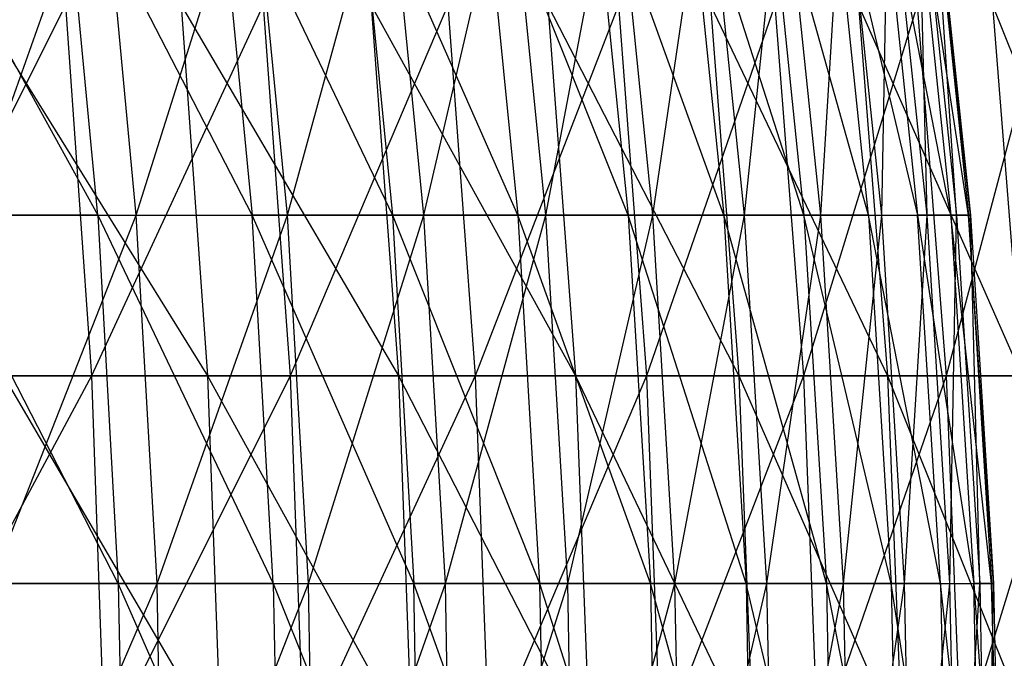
# Model space of a CAD drawing. Extents: x -125 to 125, y -143 to 0.
# Tile 388 of 406: x 49.56 to 56.21, y -81.01 to -76.69. Entities that reach past the tile are written whole.
import ezdxf

# ---------------------------------------------------------------- set-up
doc = ezdxf.new("R2010")
doc.units = 0
doc.header["$LTSCALE"] = 25.4
doc.layers.get('0').update_dxf_attribs({"linetype": 'CONTINUOUS'})

# ---------------------------------------------------------------- blocks, each defined once
blk = doc.blocks.new('NL2500027000_STL_3')
at = {"color": 0}
for p, q in [((48.7162, -75.5352, 27.0611), (50.0835, -78.0162, 25.027)), ((48.7162, -75.5352, 27.0611), (50.0835, -78.0162, 25.027)), ((49.2277, -78.0162, -26.6711), (50.1096, -75.5352, -24.3843)), ((49.2277, -78.0162, -26.6711), (50.1096, -75.5352, -24.3843)), ((51.1275, -78.0162, 22.8186), (49.8502, -75.5352, 24.9104)), ((50.0835, -78.0162, 25.027), (49.8502, -75.5352, 24.9104)), ((51.1275, -78.0162, 22.8186), (49.8502, -75.5352, 24.9104)), ((50.0835, -78.0162, 25.027), (49.8502, -75.5352, 24.9104)), ((50.3442, -78.0162, -24.4985), (50.1096, -75.5352, -24.3843)), ((50.3442, -78.0162, -24.4985), (50.1096, -75.5352, -24.3843)), ((50.3442, -78.0162, -24.4985), (51.1256, -75.5352, -22.1754)), ((50.3442, -78.0162, -24.4985), (51.1256, -75.5352, -22.1754)), ((50.8893, -75.5352, 22.7123), (51.1275, -78.0162, 22.8186)), ((50.8893, -75.5352, 22.7123), (51.1275, -78.0162, 22.8186)), ((50.8893, -75.5352, 22.7123), (52.0742, -78.0162, 20.5667)), ((50.8893, -75.5352, 22.7123), (52.0742, -78.0162, 20.5667)), ((51.3649, -78.0162, -22.2792), (51.1256, -75.5352, -22.1754)), ((51.3649, -78.0162, -22.2792), (51.1256, -75.5352, -22.1754)), ((51.3649, -78.0162, -22.2792), (52.0442, -75.5352, -19.9242)), ((51.3649, -78.0162, -22.2792), (52.0442, -75.5352, -19.9242)), ((52.9217, -78.0162, 18.2757), (51.8316, -75.5352, 20.4709)), ((51.8316, -75.5352, 20.4709), (52.0742, -78.0162, 20.5667)), ((51.8316, -75.5352, 20.4709), (52.0742, -78.0162, 20.5667)), ((52.9217, -78.0162, 18.2757), (51.8316, -75.5352, 20.4709)), ((52.2878, -78.0162, -20.0175), (52.0442, -75.5352, -19.9242)), ((52.2878, -78.0162, -20.0175), (52.0442, -75.5352, -19.9242)), ((52.2878, -78.0162, -20.0175), (52.8637, -75.5352, -17.6351)), ((52.2878, -78.0162, -20.0175), (52.8637, -75.5352, -17.6351)), ((53.6685, -78.0162, 15.9499), (52.6752, -75.5352, 18.1905)), ((52.6752, -75.5352, 18.1905), (52.9217, -78.0162, 18.2757)), ((52.6752, -75.5352, 18.1905), (52.9217, -78.0162, 18.2757)), ((53.6685, -78.0162, 15.9499), (52.6752, -75.5352, 18.1905)), ((53.1112, -78.0162, -17.7176), (52.8637, -75.5352, -17.6351)), ((53.1112, -78.0162, -17.7176), (52.8637, -75.5352, -17.6351)), ((53.1112, -78.0162, -17.7176), (53.5826, -75.5352, -15.3124)), ((53.1112, -78.0162, -17.7176), (53.5826, -75.5352, -15.3124)), ((54.3132, -78.0162, 13.5937), (53.4185, -75.5352, 15.8756)), ((53.4185, -75.5352, 15.8756), (53.6685, -78.0162, 15.9499)), ((53.4185, -75.5352, 15.8756), (53.6685, -78.0162, 15.9499)), ((54.3132, -78.0162, 13.5937), (53.4185, -75.5352, 15.8756)), ((53.8335, -78.0162, -15.3841), (53.5826, -75.5352, -15.3124)), ((53.8335, -78.0162, -15.3841), (53.5826, -75.5352, -15.3124)), ((53.8335, -78.0162, -15.3841), (54.1996, -75.5352, -12.9606)), ((53.8335, -78.0162, -15.3841), (54.1996, -75.5352, -12.9606)), ((54.8544, -78.0162, 11.2117), (54.0602, -75.5352, 13.5304)), ((54.0602, -75.5352, 13.5304), (54.3132, -78.0162, 13.5937)), ((54.0602, -75.5352, 13.5304), (54.3132, -78.0162, 13.5937)), ((54.8544, -78.0162, 11.2117), (54.0602, -75.5352, 13.5304)), ((54.4533, -78.0162, -13.0213), (54.1996, -75.5352, -12.9606)), ((54.4533, -78.0162, -13.0213), (54.1996, -75.5352, -12.9606)), ((54.4533, -78.0162, -13.0213), (54.7133, -75.5352, -10.5841)), ((54.4533, -78.0162, -13.0213), (54.7133, -75.5352, -10.5841)), ((55.2913, -78.0162, 8.8083), (54.5989, -75.5352, 11.1594)), ((54.5989, -75.5352, 11.1594), (54.8544, -78.0162, 11.2117)), ((54.5989, -75.5352, 11.1594), (54.8544, -78.0162, 11.2117)), ((55.2913, -78.0162, 8.8083), (54.5989, -75.5352, 11.1594)), ((54.9694, -78.0162, -10.6337), (54.7133, -75.5352, -10.5841)), ((54.9694, -78.0162, -10.6337), (54.7133, -75.5352, -10.5841)), ((54.9694, -78.0162, -10.6337), (55.1229, -75.5352, -8.1875)), ((54.9694, -78.0162, -10.6337), (55.1229, -75.5352, -8.1875)), ((55.2913, -78.0162, 8.8083), (55.0337, -75.5352, 8.7672)), ((55.0337, -75.5352, 8.7672), (55.6229, -78.0162, 6.3881)), ((55.2913, -78.0162, 8.8083), (55.0337, -75.5352, 8.7672)), ((55.0337, -75.5352, 8.7672), (55.6229, -78.0162, 6.3881)), ((55.3809, -78.0162, -8.2258), (55.1229, -75.5352, -8.1875)), ((55.3809, -78.0162, -8.2258), (55.1229, -75.5352, -8.1875)), ((55.8486, -78.0162, 3.9558), (55.3637, -75.5352, 6.3583)), ((55.3637, -75.5352, 6.3583), (55.6229, -78.0162, 6.3881)), ((55.3637, -75.5352, 6.3583), (55.6229, -78.0162, 6.3881)), ((55.8486, -78.0162, 3.9558), (55.3637, -75.5352, 6.3583)), ((55.3809, -78.0162, -8.2258), (55.4276, -75.5352, -5.7753)), ((55.3809, -78.0162, -8.2258), (55.4276, -75.5352, -5.7753)), ((55.687, -78.0162, -5.8023), (55.4276, -75.5352, -5.7753)), ((55.687, -78.0162, -5.8023), (55.4276, -75.5352, -5.7753)), ((55.968, -78.0162, 1.5159), (55.5884, -75.5352, 3.9374)), ((55.5884, -75.5352, 3.9374), (55.8486, -78.0162, 3.9558)), ((55.5884, -75.5352, 3.9374), (55.8486, -78.0162, 3.9558)), ((55.968, -78.0162, 1.5159), (55.5884, -75.5352, 3.9374)), ((55.6267, -75.5352, -3.3521), (55.8871, -78.0162, -3.3677)), ((55.687, -78.0162, -5.8023), (55.6267, -75.5352, -3.3521)), ((55.687, -78.0162, -5.8023), (55.6267, -75.5352, -3.3521)), ((55.6267, -75.5352, -3.3521), (55.8871, -78.0162, -3.3677)), ((55.9808, -78.0162, -0.9268), (55.7072, -75.5352, 1.5089)), ((55.7072, -75.5352, 1.5089), (55.968, -78.0162, 1.5159)), ((55.7072, -75.5352, 1.5089), (55.968, -78.0162, 1.5159)), ((55.9808, -78.0162, -0.9268), (55.7072, -75.5352, 1.5089)), ((55.8871, -78.0162, -3.3677), (55.72, -75.5352, -0.9225)), ((55.72, -75.5352, -0.9225), (55.9808, -78.0162, -0.9268)), ((55.72, -75.5352, -0.9225), (55.9808, -78.0162, -0.9268)), ((55.8871, -78.0162, -3.3677), (55.72, -75.5352, -0.9225)), ((49.8648, -76.5965, -32.7728), (48.6099, -79.101, -34.9688)), ((49.8648, -76.5965, -32.7728), (48.6099, -79.101, -34.9688)), ((49.272, -76.5965, 33.6575), (50.8259, -79.101, 31.6618)), ((49.272, -76.5965, 33.6575), (50.8259, -79.101, 31.6618)), ((49.8648, -76.5965, -32.7728), (50.0409, -79.101, -32.8885)), ((49.8648, -76.5965, -32.7728), (50.0409, -79.101, -32.8885)), ((51.2021, -76.5965, -30.6416), (50.0409, -79.101, -32.8885)), ((51.2021, -76.5965, -30.6416), (50.0409, -79.101, -32.8885)), ((50.6471, -76.5965, 31.5504), (52.1155, -79.101, 29.491)), ((50.6471, -76.5965, 31.5504), (52.1155, -79.101, 29.491)), ((50.6471, -76.5965, 31.5504), (50.8259, -79.101, 31.6618)), ((50.6471, -76.5965, 31.5504), (50.8259, -79.101, 31.6618)), ((51.2021, -76.5965, -30.6416), (51.3829, -79.101, -30.7497)), ((51.2021, -76.5965, -30.6416), (51.3829, -79.101, -30.7497)), ((52.4483, -76.5965, -28.4558), (51.3829, -79.101, -30.7497)), ((52.4483, -76.5965, -28.4558), (51.3829, -79.101, -30.7497)), ((51.9322, -76.5965, 29.3872), (53.3124, -79.101, 27.2678)), ((51.9322, -76.5965, 29.3872), (53.3124, -79.101, 27.2678)), ((51.9322, -76.5965, 29.3872), (52.1155, -79.101, 29.491)), ((51.9322, -76.5965, 29.3872), (52.1155, -79.101, 29.491)), ((52.4483, -76.5965, -28.4558), (52.6335, -79.101, -28.5563)), ((52.4483, -76.5965, -28.4558), (52.6335, -79.101, -28.5563)), ((53.6013, -76.5965, -26.2195), (52.6335, -79.101, -28.5563)), ((53.6013, -76.5965, -26.2195), (52.6335, -79.101, -28.5563)), ((53.1249, -76.5965, 27.1718), (54.4145, -79.101, 24.9961)), ((53.1249, -76.5965, 27.1718), (54.4145, -79.101, 24.9961)), ((53.1249, -76.5965, 27.1718), (53.3124, -79.101, 27.2678)), ((53.1249, -76.5965, 27.1718), (53.3124, -79.101, 27.2678)), ((53.6013, -76.5965, -26.2195), (53.7905, -79.101, -26.312)), ((53.6013, -76.5965, -26.2195), (53.7905, -79.101, -26.312)), ((54.659, -76.5965, -23.9365), (53.7905, -79.101, -26.312)), ((54.659, -76.5965, -23.9365), (53.7905, -79.101, -26.312)), ((54.2231, -76.5965, 24.9081), (55.4199, -79.101, 22.6799)), ((54.2231, -76.5965, 24.9081), (55.4199, -79.101, 22.6799)), ((54.2231, -76.5965, 24.9081), (54.4145, -79.101, 24.9961)), ((54.2231, -76.5965, 24.9081), (54.4145, -79.101, 24.9961)), ((54.659, -76.5965, -23.9365), (54.8519, -79.101, -24.021)), ((54.659, -76.5965, -23.9365), (54.8519, -79.101, -24.021)), ((55.6195, -76.5965, -21.611), (54.8519, -79.101, -24.021)), ((55.6195, -76.5965, -21.611), (54.8519, -79.101, -24.021)), ((55.2249, -76.5965, 22.6001), (56.3267, -79.101, 20.3234)), ((55.2249, -76.5965, 22.6001), (56.3267, -79.101, 20.3234)), ((55.2249, -76.5965, 22.6001), (55.4199, -79.101, 22.6799)), ((55.2249, -76.5965, 22.6001), (55.4199, -79.101, 22.6799)), ((55.6195, -76.5965, -21.611), (55.8158, -79.101, -21.6873)), ((55.6195, -76.5965, -21.611), (55.8158, -79.101, -21.6873)), ((56.4811, -76.5965, -19.2471), (55.8158, -79.101, -21.6873)), ((56.4811, -76.5965, -19.2471), (55.8158, -79.101, -21.6873)), ((56.1286, -76.5965, 20.2519), (57.1334, -79.101, 17.9308)), ((56.1286, -76.5965, 20.2519), (57.1334, -79.101, 17.9308)), ((56.1286, -76.5965, 20.2519), (56.3267, -79.101, 20.3234)), ((56.1286, -76.5965, 20.2519), (56.3267, -79.101, 20.3234)), ((50.0835, -78.0162, 25.027), (48.9442, -78.0162, 27.1878)), ((50.0835, -78.0162, 25.027), (48.9442, -78.0162, 27.1878)), ((50.2228, -80.506, 25.0966), (48.9442, -78.0162, 27.1878)), ((50.2228, -80.506, 25.0966), (48.9442, -78.0162, 27.1878)), ((49.2277, -78.0162, -26.6711), (50.3442, -78.0162, -24.4985)), ((49.2277, -78.0162, -26.6711), (50.3442, -78.0162, -24.4985)), ((49.3646, -80.506, -26.7453), (50.3442, -78.0162, -24.4985)), ((49.3646, -80.506, -26.7453), (50.3442, -78.0162, -24.4985)), ((50.0835, -78.0162, 25.027), (50.2228, -80.506, 25.0966)), ((50.0835, -78.0162, 25.027), (50.2228, -80.506, 25.0966)), ((50.0835, -78.0162, 25.027), (51.2697, -80.506, 22.882)), ((50.0835, -78.0162, 25.027), (51.2697, -80.506, 22.882)), ((50.0835, -78.0162, 25.027), (51.1275, -78.0162, 22.8186)), ((50.0835, -78.0162, 25.027), (51.1275, -78.0162, 22.8186)), ((50.4842, -80.506, -24.5666), (50.3442, -78.0162, -24.4985)), ((50.3442, -78.0162, -24.4985), (51.3649, -78.0162, -22.2792)), ((50.3442, -78.0162, -24.4985), (51.3649, -78.0162, -22.2792)), ((50.4842, -80.506, -24.5666), (50.3442, -78.0162, -24.4985)), ((50.4842, -80.506, -24.5666), (51.3649, -78.0162, -22.2792)), ((50.4842, -80.506, -24.5666), (51.3649, -78.0162, -22.2792)), ((52.0742, -78.0162, 20.5667), (51.1275, -78.0162, 22.8186)), ((52.0742, -78.0162, 20.5667), (51.1275, -78.0162, 22.8186)), ((52.219, -80.506, 20.6239), (51.1275, -78.0162, 22.8186)), ((51.2697, -80.506, 22.882), (51.1275, -78.0162, 22.8186)), ((52.219, -80.506, 20.6239), (51.1275, -78.0162, 22.8186)), ((51.2697, -80.506, 22.882), (51.1275, -78.0162, 22.8186)), ((51.5077, -80.506, -22.3411), (51.3649, -78.0162, -22.2792)), ((51.3649, -78.0162, -22.2792), (52.2878, -78.0162, -20.0175)), ((51.3649, -78.0162, -22.2792), (52.2878, -78.0162, -20.0175)), ((51.5077, -80.506, -22.3411), (51.3649, -78.0162, -22.2792)), ((51.5077, -80.506, -22.3411), (52.2878, -78.0162, -20.0175)), ((51.5077, -80.506, -22.3411), (52.2878, -78.0162, -20.0175)), ((52.0742, -78.0162, 20.5667), (52.219, -80.506, 20.6239)), ((52.0742, -78.0162, 20.5667), (52.219, -80.506, 20.6239)), ((52.0742, -78.0162, 20.5667), (53.0689, -80.506, 18.3265)), ((52.9217, -78.0162, 18.2757), (52.0742, -78.0162, 20.5667)), ((52.9217, -78.0162, 18.2757), (52.0742, -78.0162, 20.5667)), ((52.0742, -78.0162, 20.5667), (53.0689, -80.506, 18.3265)), ((52.4332, -80.506, -20.0731), (52.2878, -78.0162, -20.0175)), ((52.2878, -78.0162, -20.0175), (53.1112, -78.0162, -17.7176)), ((52.2878, -78.0162, -20.0175), (53.1112, -78.0162, -17.7176)), ((52.4332, -80.506, -20.0731), (52.2878, -78.0162, -20.0175)), ((52.4332, -80.506, -20.0731), (53.1112, -78.0162, -17.7176)), ((52.4332, -80.506, -20.0731), (53.1112, -78.0162, -17.7176)), ((53.6685, -78.0162, 15.9499), (52.9217, -78.0162, 18.2757)), ((53.6685, -78.0162, 15.9499), (52.9217, -78.0162, 18.2757)), ((53.8178, -80.506, 15.9942), (52.9217, -78.0162, 18.2757)), ((52.9217, -78.0162, 18.2757), (53.0689, -80.506, 18.3265)), ((52.9217, -78.0162, 18.2757), (53.0689, -80.506, 18.3265)), ((53.8178, -80.506, 15.9942), (52.9217, -78.0162, 18.2757)), ((53.2589, -80.506, -17.7669), (53.1112, -78.0162, -17.7176)), ((53.1112, -78.0162, -17.7176), (53.8335, -78.0162, -15.3841)), ((53.1112, -78.0162, -17.7176), (53.8335, -78.0162, -15.3841)), ((53.2589, -80.506, -17.7669), (53.1112, -78.0162, -17.7176)), ((53.2589, -80.506, -17.7669), (53.8335, -78.0162, -15.3841)), ((53.2589, -80.506, -17.7669), (53.8335, -78.0162, -15.3841)), ((54.3132, -78.0162, 13.5937), (53.6685, -78.0162, 15.9499)), ((54.3132, -78.0162, 13.5937), (53.6685, -78.0162, 15.9499)), ((54.4643, -80.506, 13.6315), (53.6685, -78.0162, 15.9499)), ((53.6685, -78.0162, 15.9499), (53.8178, -80.506, 15.9942)), ((53.6685, -78.0162, 15.9499), (53.8178, -80.506, 15.9942)), ((54.4643, -80.506, 13.6315), (53.6685, -78.0162, 15.9499)), ((53.9832, -80.506, -15.4269), (53.8335, -78.0162, -15.3841)), ((53.8335, -78.0162, -15.3841), (54.4533, -78.0162, -13.0213)), ((53.8335, -78.0162, -15.3841), (54.4533, -78.0162, -13.0213)), ((53.9832, -80.506, -15.4269), (53.8335, -78.0162, -15.3841)), ((53.9832, -80.506, -15.4269), (54.4533, -78.0162, -13.0213)), ((53.9832, -80.506, -15.4269), (54.4533, -78.0162, -13.0213)), ((54.8544, -78.0162, 11.2117), (54.3132, -78.0162, 13.5937)), ((54.8544, -78.0162, 11.2117), (54.3132, -78.0162, 13.5937)), ((55.007, -80.506, 11.2428), (54.3132, -78.0162, 13.5937)), ((54.3132, -78.0162, 13.5937), (54.4643, -80.506, 13.6315)), ((54.3132, -78.0162, 13.5937), (54.4643, -80.506, 13.6315)), ((55.007, -80.506, 11.2428), (54.3132, -78.0162, 13.5937)), ((54.6047, -80.506, -13.0575), (54.4533, -78.0162, -13.0213)), ((54.4533, -78.0162, -13.0213), (54.9694, -78.0162, -10.6337)), ((54.4533, -78.0162, -13.0213), (54.9694, -78.0162, -10.6337)), ((54.6047, -80.506, -13.0575), (54.4533, -78.0162, -13.0213)), ((54.6047, -80.506, -13.0575), (54.9694, -78.0162, -10.6337)), ((54.6047, -80.506, -13.0575), (54.9694, -78.0162, -10.6337)), ((55.2913, -78.0162, 8.8083), (54.8544, -78.0162, 11.2117)), ((55.2913, -78.0162, 8.8083), (54.8544, -78.0162, 11.2117)), ((55.4451, -80.506, 8.8328), (54.8544, -78.0162, 11.2117)), ((54.8544, -78.0162, 11.2117), (55.007, -80.506, 11.2428)), ((54.8544, -78.0162, 11.2117), (55.007, -80.506, 11.2428)), ((55.4451, -80.506, 8.8328), (54.8544, -78.0162, 11.2117)), ((55.1223, -80.506, -10.6632), (54.9694, -78.0162, -10.6337)), ((54.9694, -78.0162, -10.6337), (55.3809, -78.0162, -8.2258)), ((54.9694, -78.0162, -10.6337), (55.3809, -78.0162, -8.2258)), ((55.1223, -80.506, -10.6632), (54.9694, -78.0162, -10.6337)), ((55.1223, -80.506, -10.6632), (55.3809, -78.0162, -8.2258)), ((55.1223, -80.506, -10.6632), (55.3809, -78.0162, -8.2258)), ((55.7776, -80.506, 6.4059), (55.2913, -78.0162, 8.8083)), ((55.2913, -78.0162, 8.8083), (55.6229, -78.0162, 6.3881)), ((55.2913, -78.0162, 8.8083), (55.6229, -78.0162, 6.3881)), ((55.2913, -78.0162, 8.8083), (55.4451, -80.506, 8.8328)), ((55.2913, -78.0162, 8.8083), (55.4451, -80.506, 8.8328)), ((55.7776, -80.506, 6.4059), (55.2913, -78.0162, 8.8083)), ((55.535, -80.506, -8.2487), (55.3809, -78.0162, -8.2258)), ((55.3809, -78.0162, -8.2258), (55.687, -78.0162, -5.8023)), ((55.3809, -78.0162, -8.2258), (55.687, -78.0162, -5.8023)), ((55.535, -80.506, -8.2487), (55.3809, -78.0162, -8.2258)), ((55.535, -80.506, -8.2487), (55.687, -78.0162, -5.8023)), ((55.535, -80.506, -8.2487), (55.687, -78.0162, -5.8023)), ((55.7776, -80.506, 6.4059), (55.6229, -78.0162, 6.3881)), ((55.6229, -78.0162, 6.3881), (56.0039, -80.506, 3.9668)), ((55.7776, -80.506, 6.4059), (55.6229, -78.0162, 6.3881)), ((55.8486, -78.0162, 3.9558), (55.6229, -78.0162, 6.3881)), ((55.8486, -78.0162, 3.9558), (55.6229, -78.0162, 6.3881)), ((55.6229, -78.0162, 6.3881), (56.0039, -80.506, 3.9668)), ((55.8419, -80.506, -5.8184), (55.687, -78.0162, -5.8023)), ((55.687, -78.0162, -5.8023), (55.8871, -78.0162, -3.3677)), ((55.687, -78.0162, -5.8023), (55.8871, -78.0162, -3.3677)), ((55.8419, -80.506, -5.8184), (55.687, -78.0162, -5.8023)), ((55.8419, -80.506, -5.8184), (55.8871, -78.0162, -3.3677)), ((55.8419, -80.506, -5.8184), (55.8871, -78.0162, -3.3677)), ((55.968, -78.0162, 1.5159), (55.8486, -78.0162, 3.9558)), ((55.968, -78.0162, 1.5159), (55.8486, -78.0162, 3.9558)), ((56.1236, -80.506, 1.5202), (55.8486, -78.0162, 3.9558)), ((55.8486, -78.0162, 3.9558), (56.0039, -80.506, 3.9668)), ((55.8486, -78.0162, 3.9558), (56.0039, -80.506, 3.9668)), ((56.1236, -80.506, 1.5202), (55.8486, -78.0162, 3.9558)), ((55.8871, -78.0162, -3.3677), (55.9808, -78.0162, -0.9268)), ((55.8871, -78.0162, -3.3677), (55.9808, -78.0162, -0.9268)), ((55.8871, -78.0162, -3.3677), (56.0426, -80.506, -3.3771)), ((55.8871, -78.0162, -3.3677), (56.0426, -80.506, -3.3771)), ((55.9808, -78.0162, -0.9268), (55.968, -78.0162, 1.5159)), ((55.9808, -78.0162, -0.9268), (55.968, -78.0162, 1.5159)), ((56.1365, -80.506, -0.9294), (55.968, -78.0162, 1.5159)), ((55.968, -78.0162, 1.5159), (56.1236, -80.506, 1.5202)), ((55.968, -78.0162, 1.5159), (56.1236, -80.506, 1.5202)), ((56.1365, -80.506, -0.9294), (55.968, -78.0162, 1.5159)), ((56.0426, -80.506, -3.3771), (55.9808, -78.0162, -0.9268)), ((55.9808, -78.0162, -0.9268), (56.1365, -80.506, -0.9294)), ((55.9808, -78.0162, -0.9268), (56.1365, -80.506, -0.9294)), ((56.0426, -80.506, -3.3771), (55.9808, -78.0162, -0.9268)), ((50.0409, -79.101, -32.8885), (48.6099, -79.101, -34.9688)), ((50.0409, -79.101, -32.8885), (48.6099, -79.101, -34.9688)), ((50.0409, -79.101, -32.8885), (48.6956, -81.6121, -35.0305)), ((50.0409, -79.101, -32.8885), (48.6956, -81.6121, -35.0305)), ((49.446, -79.101, 33.7763), (50.8259, -79.101, 31.6618)), ((49.446, -79.101, 33.7763), (50.8259, -79.101, 31.6618)), ((49.446, -79.101, 33.7763), (50.9156, -81.6121, 31.7176)), ((49.446, -79.101, 33.7763), (50.9156, -81.6121, 31.7176)), ((51.3829, -79.101, -30.7497), (50.0409, -79.101, -32.8885)), ((50.0409, -79.101, -32.8885), (50.1291, -81.6121, -32.9465)), ((50.0409, -79.101, -32.8885), (50.1291, -81.6121, -32.9465)), ((51.3829, -79.101, -30.7497), (50.0409, -79.101, -32.8885)), ((51.3829, -79.101, -30.7497), (50.1291, -81.6121, -32.9465)), ((51.3829, -79.101, -30.7497), (50.1291, -81.6121, -32.9465)), ((50.8259, -79.101, 31.6618), (52.1155, -79.101, 29.491)), ((50.8259, -79.101, 31.6618), (52.1155, -79.101, 29.491)), ((50.8259, -79.101, 31.6618), (52.2074, -81.6121, 29.543)), ((50.8259, -79.101, 31.6618), (52.2074, -81.6121, 29.543)), ((50.8259, -79.101, 31.6618), (50.9156, -81.6121, 31.7176)), ((50.8259, -79.101, 31.6618), (50.9156, -81.6121, 31.7176)), ((52.6335, -79.101, -28.5563), (51.3829, -79.101, -30.7497)), ((51.3829, -79.101, -30.7497), (51.4735, -81.6121, -30.8039)), ((51.3829, -79.101, -30.7497), (51.4735, -81.6121, -30.8039)), ((52.6335, -79.101, -28.5563), (51.3829, -79.101, -30.7497)), ((52.6335, -79.101, -28.5563), (51.4735, -81.6121, -30.8039)), ((52.6335, -79.101, -28.5563), (51.4735, -81.6121, -30.8039)), ((52.1155, -79.101, 29.491), (53.3124, -79.101, 27.2678)), ((52.1155, -79.101, 29.491), (53.3124, -79.101, 27.2678)), ((52.1155, -79.101, 29.491), (53.4064, -81.6121, 27.3159)), ((52.1155, -79.101, 29.491), (53.4064, -81.6121, 27.3159)), ((52.1155, -79.101, 29.491), (52.2074, -81.6121, 29.543)), ((52.1155, -79.101, 29.491), (52.2074, -81.6121, 29.543)), ((53.7905, -79.101, -26.312), (52.6335, -79.101, -28.5563)), ((52.6335, -79.101, -28.5563), (52.7263, -81.6121, -28.6066)), ((52.6335, -79.101, -28.5563), (52.7263, -81.6121, -28.6066)), ((53.7905, -79.101, -26.312), (52.6335, -79.101, -28.5563)), ((53.7905, -79.101, -26.312), (52.7263, -81.6121, -28.6066)), ((53.7905, -79.101, -26.312), (52.7263, -81.6121, -28.6066)), ((53.3124, -79.101, 27.2678), (54.4145, -79.101, 24.9961)), ((53.3124, -79.101, 27.2678), (54.4145, -79.101, 24.9961)), ((53.3124, -79.101, 27.2678), (54.5105, -81.6121, 25.0401)), ((53.3124, -79.101, 27.2678), (54.5105, -81.6121, 25.0401)), ((53.3124, -79.101, 27.2678), (53.4064, -81.6121, 27.3159)), ((53.3124, -79.101, 27.2678), (53.4064, -81.6121, 27.3159)), ((54.8519, -79.101, -24.021), (53.7905, -79.101, -26.312)), ((53.7905, -79.101, -26.312), (53.8854, -81.6121, -26.3584)), ((53.7905, -79.101, -26.312), (53.8854, -81.6121, -26.3584)), ((54.8519, -79.101, -24.021), (53.7905, -79.101, -26.312)), ((54.8519, -79.101, -24.021), (53.8854, -81.6121, -26.3584)), ((54.8519, -79.101, -24.021), (53.8854, -81.6121, -26.3584)), ((54.4145, -79.101, 24.9961), (55.4199, -79.101, 22.6799)), ((54.4145, -79.101, 24.9961), (55.4199, -79.101, 22.6799)), ((54.4145, -79.101, 24.9961), (55.5176, -81.6121, 22.7199)), ((54.4145, -79.101, 24.9961), (55.5176, -81.6121, 22.7199)), ((54.4145, -79.101, 24.9961), (54.5105, -81.6121, 25.0401)), ((54.4145, -79.101, 24.9961), (54.5105, -81.6121, 25.0401)), ((55.8158, -79.101, -21.6873), (54.8519, -79.101, -24.021)), ((54.8519, -79.101, -24.021), (54.9487, -81.6121, -24.0634)), ((54.8519, -79.101, -24.021), (54.9487, -81.6121, -24.0634)), ((55.8158, -79.101, -21.6873), (54.8519, -79.101, -24.021)), ((55.8158, -79.101, -21.6873), (54.9487, -81.6121, -24.0634)), ((55.8158, -79.101, -21.6873), (54.9487, -81.6121, -24.0634)), ((55.4199, -79.101, 22.6799), (56.3267, -79.101, 20.3234)), ((55.4199, -79.101, 22.6799), (56.3267, -79.101, 20.3234)), ((55.4199, -79.101, 22.6799), (56.4261, -81.6121, 20.3593)), ((55.4199, -79.101, 22.6799), (56.4261, -81.6121, 20.3593)), ((55.4199, -79.101, 22.6799), (55.5176, -81.6121, 22.7199)), ((55.4199, -79.101, 22.6799), (55.5176, -81.6121, 22.7199)), ((56.6805, -79.101, -19.315), (55.8158, -79.101, -21.6873)), ((55.8158, -79.101, -21.6873), (55.9142, -81.6121, -21.7255)), ((55.8158, -79.101, -21.6873), (55.9142, -81.6121, -21.7255)), ((56.6805, -79.101, -19.315), (55.8158, -79.101, -21.6873)), ((56.6805, -79.101, -19.315), (55.9142, -81.6121, -21.7255)), ((56.6805, -79.101, -19.315), (55.9142, -81.6121, -21.7255)), ((50.2228, -80.506, 25.0966), (49.0803, -80.506, 27.2634)), ((50.2228, -80.506, 25.0966), (49.0803, -80.506, 27.2634)), ((49.3646, -80.506, -26.7453), (50.4842, -80.506, -24.5666)), ((49.3646, -80.506, -26.7453), (50.4842, -80.506, -24.5666)), ((49.4088, -83.0001, -26.7693), (50.4842, -80.506, -24.5666)), ((49.4088, -83.0001, -26.7693), (50.4842, -80.506, -24.5666)), ((51.2697, -80.506, 22.882), (50.2228, -80.506, 25.0966)), ((51.2697, -80.506, 22.882), (50.2228, -80.506, 25.0966)), ((51.3157, -83.0001, 22.9026), (50.2228, -80.506, 25.0966)), ((50.2228, -80.506, 25.0966), (50.2679, -83.0001, 25.1191)), ((50.2228, -80.506, 25.0966), (50.2679, -83.0001, 25.1191)), ((51.3157, -83.0001, 22.9026), (50.2228, -80.506, 25.0966)), ((50.5295, -83.0001, -24.5886), (50.4842, -80.506, -24.5666)), ((50.4842, -80.506, -24.5666), (51.5077, -80.506, -22.3411)), ((50.4842, -80.506, -24.5666), (51.5077, -80.506, -22.3411)), ((50.5295, -83.0001, -24.5886), (50.4842, -80.506, -24.5666)), ((50.5295, -83.0001, -24.5886), (51.5077, -80.506, -22.3411)), ((50.5295, -83.0001, -24.5886), (51.5077, -80.506, -22.3411)), ((51.2697, -80.506, 22.882), (51.3157, -83.0001, 22.9026)), ((51.2697, -80.506, 22.882), (51.3157, -83.0001, 22.9026)), ((51.2697, -80.506, 22.882), (52.2659, -83.0001, 20.6424)), ((51.2697, -80.506, 22.882), (52.2659, -83.0001, 20.6424)), ((51.2697, -80.506, 22.882), (52.219, -80.506, 20.6239)), ((51.2697, -80.506, 22.882), (52.219, -80.506, 20.6239)), ((51.5539, -83.0001, -22.3612), (51.5077, -80.506, -22.3411)), ((51.5077, -80.506, -22.3411), (52.4332, -80.506, -20.0731)), ((51.5077, -80.506, -22.3411), (52.4332, -80.506, -20.0731)), ((51.5539, -83.0001, -22.3612), (51.5077, -80.506, -22.3411)), ((51.5539, -83.0001, -22.3612), (52.4332, -80.506, -20.0731)), ((51.5539, -83.0001, -22.3612), (52.4332, -80.506, -20.0731)), ((53.0689, -80.506, 18.3265), (52.219, -80.506, 20.6239)), ((53.0689, -80.506, 18.3265), (52.219, -80.506, 20.6239)), ((53.1165, -83.0001, 18.3429), (52.219, -80.506, 20.6239)), ((52.2659, -83.0001, 20.6424), (52.219, -80.506, 20.6239)), ((53.1165, -83.0001, 18.3429), (52.219, -80.506, 20.6239)), ((52.2659, -83.0001, 20.6424), (52.219, -80.506, 20.6239)), ((52.4802, -83.0001, -20.0911), (52.4332, -80.506, -20.0731)), ((52.4332, -80.506, -20.0731), (53.2589, -80.506, -17.7669)), ((52.4332, -80.506, -20.0731), (53.2589, -80.506, -17.7669)), ((52.4802, -83.0001, -20.0911), (52.4332, -80.506, -20.0731)), ((52.4802, -83.0001, -20.0911), (53.2589, -80.506, -17.7669)), ((52.4802, -83.0001, -20.0911), (53.2589, -80.506, -17.7669)), ((53.0689, -80.506, 18.3265), (53.1165, -83.0001, 18.3429)), ((53.0689, -80.506, 18.3265), (53.1165, -83.0001, 18.3429)), ((53.0689, -80.506, 18.3265), (53.8661, -83.0001, 16.0086)), ((53.8178, -80.506, 15.9942), (53.0689, -80.506, 18.3265)), ((53.8178, -80.506, 15.9942), (53.0689, -80.506, 18.3265)), ((53.0689, -80.506, 18.3265), (53.8661, -83.0001, 16.0086)), ((53.3067, -83.0001, -17.7829), (53.2589, -80.506, -17.7669)), ((53.2589, -80.506, -17.7669), (53.9832, -80.506, -15.4269)), ((53.2589, -80.506, -17.7669), (53.9832, -80.506, -15.4269)), ((53.3067, -83.0001, -17.7829), (53.2589, -80.506, -17.7669)), ((53.3067, -83.0001, -17.7829), (53.9832, -80.506, -15.4269)), ((53.3067, -83.0001, -17.7829), (53.9832, -80.506, -15.4269)), ((54.4643, -80.506, 13.6315), (53.8178, -80.506, 15.9942)), ((54.4643, -80.506, 13.6315), (53.8178, -80.506, 15.9942)), ((54.5131, -83.0001, 13.6437), (53.8178, -80.506, 15.9942)), ((53.8178, -80.506, 15.9942), (53.8661, -83.0001, 16.0086)), ((53.8178, -80.506, 15.9942), (53.8661, -83.0001, 16.0086)), ((54.5131, -83.0001, 13.6437), (53.8178, -80.506, 15.9942)), ((54.0316, -83.0001, -15.4407), (53.9832, -80.506, -15.4269)), ((53.9832, -80.506, -15.4269), (54.6047, -80.506, -13.0575)), ((53.9832, -80.506, -15.4269), (54.6047, -80.506, -13.0575)), ((54.0316, -83.0001, -15.4407), (53.9832, -80.506, -15.4269)), ((54.0316, -83.0001, -15.4407), (54.6047, -80.506, -13.0575)), ((54.0316, -83.0001, -15.4407), (54.6047, -80.506, -13.0575)), ((55.007, -80.506, 11.2428), (54.4643, -80.506, 13.6315)), ((55.007, -80.506, 11.2428), (54.4643, -80.506, 13.6315)), ((55.0563, -83.0001, 11.2529), (54.4643, -80.506, 13.6315)), ((54.4643, -80.506, 13.6315), (54.5131, -83.0001, 13.6437)), ((54.4643, -80.506, 13.6315), (54.5131, -83.0001, 13.6437)), ((55.0563, -83.0001, 11.2529), (54.4643, -80.506, 13.6315)), ((54.6537, -83.0001, -13.0692), (54.6047, -80.506, -13.0575)), ((54.6047, -80.506, -13.0575), (55.1223, -80.506, -10.6632)), ((54.6047, -80.506, -13.0575), (55.1223, -80.506, -10.6632)), ((54.6537, -83.0001, -13.0692), (54.6047, -80.506, -13.0575)), ((54.6537, -83.0001, -13.0692), (55.1223, -80.506, -10.6632)), ((54.6537, -83.0001, -13.0692), (55.1223, -80.506, -10.6632)), ((55.4451, -80.506, 8.8328), (55.007, -80.506, 11.2428)), ((55.4451, -80.506, 8.8328), (55.007, -80.506, 11.2428)), ((55.4948, -83.0001, 8.8407), (55.007, -80.506, 11.2428)), ((55.007, -80.506, 11.2428), (55.0563, -83.0001, 11.2529)), ((55.007, -80.506, 11.2428), (55.0563, -83.0001, 11.2529)), ((55.4948, -83.0001, 8.8407), (55.007, -80.506, 11.2428)), ((55.1717, -83.0001, -10.6728), (55.1223, -80.506, -10.6632)), ((55.1223, -80.506, -10.6632), (55.535, -80.506, -8.2487)), ((55.1223, -80.506, -10.6632), (55.535, -80.506, -8.2487)), ((55.1717, -83.0001, -10.6728), (55.1223, -80.506, -10.6632)), ((55.1717, -83.0001, -10.6728), (55.535, -80.506, -8.2487)), ((55.1717, -83.0001, -10.6728), (55.535, -80.506, -8.2487)), ((55.7776, -80.506, 6.4059), (55.4451, -80.506, 8.8328)), ((55.7776, -80.506, 6.4059), (55.4451, -80.506, 8.8328)), ((55.8276, -83.0001, 6.4116), (55.4451, -80.506, 8.8328)), ((55.4451, -80.506, 8.8328), (55.4948, -83.0001, 8.8407)), ((55.4451, -80.506, 8.8328), (55.4948, -83.0001, 8.8407)), ((55.8276, -83.0001, 6.4116), (55.4451, -80.506, 8.8328)), ((55.5848, -83.0001, -8.2561), (55.535, -80.506, -8.2487)), ((55.535, -80.506, -8.2487), (55.8419, -80.506, -5.8184)), ((55.535, -80.506, -8.2487), (55.8419, -80.506, -5.8184)), ((55.5848, -83.0001, -8.2561), (55.535, -80.506, -8.2487)), ((55.5848, -83.0001, -8.2561), (55.8419, -80.506, -5.8184)), ((55.5848, -83.0001, -8.2561), (55.8419, -80.506, -5.8184)), ((56.0541, -83.0001, 3.9704), (55.7776, -80.506, 6.4059)), ((55.7776, -80.506, 6.4059), (56.0039, -80.506, 3.9668)), ((55.7776, -80.506, 6.4059), (56.0039, -80.506, 3.9668)), ((55.7776, -80.506, 6.4059), (55.8276, -83.0001, 6.4116)), ((55.7776, -80.506, 6.4059), (55.8276, -83.0001, 6.4116)), ((56.0541, -83.0001, 3.9704), (55.7776, -80.506, 6.4059)), ((55.892, -83.0001, -5.8237), (55.8419, -80.506, -5.8184)), ((55.8419, -80.506, -5.8184), (56.0426, -80.506, -3.3771)), ((55.8419, -80.506, -5.8184), (56.0426, -80.506, -3.3771)), ((55.892, -83.0001, -5.8237), (55.8419, -80.506, -5.8184)), ((55.892, -83.0001, -5.8237), (56.0426, -80.506, -3.3771)), ((55.892, -83.0001, -5.8237), (56.0426, -80.506, -3.3771)), ((56.0541, -83.0001, 3.9704), (56.0039, -80.506, 3.9668)), ((56.0039, -80.506, 3.9668), (56.174, -83.0001, 1.5215)), ((56.0541, -83.0001, 3.9704), (56.0039, -80.506, 3.9668)), ((56.1236, -80.506, 1.5202), (56.0039, -80.506, 3.9668)), ((56.1236, -80.506, 1.5202), (56.0039, -80.506, 3.9668)), ((56.0039, -80.506, 3.9668), (56.174, -83.0001, 1.5215)), ((56.0426, -80.506, -3.3771), (56.1365, -80.506, -0.9294)), ((56.0426, -80.506, -3.3771), (56.1365, -80.506, -0.9294)), ((56.0426, -80.506, -3.3771), (56.0928, -83.0001, -3.3801)), ((56.0426, -80.506, -3.3771), (56.0928, -83.0001, -3.3801)), ((56.0928, -83.0001, -3.3801), (56.1365, -80.506, -0.9294)), ((56.0928, -83.0001, -3.3801), (56.1365, -80.506, -0.9294)), ((56.1365, -80.506, -0.9294), (56.1236, -80.506, 1.5202)), ((56.1365, -80.506, -0.9294), (56.1236, -80.506, 1.5202)), ((56.1869, -83.0001, -0.9302), (56.1236, -80.506, 1.5202)), ((56.1236, -80.506, 1.5202), (56.174, -83.0001, 1.5215)), ((56.1236, -80.506, 1.5202), (56.174, -83.0001, 1.5215)), ((56.1869, -83.0001, -0.9302), (56.1236, -80.506, 1.5202)), ((56.1365, -80.506, -0.9294), (56.1869, -83.0001, -0.9302)), ((56.1365, -80.506, -0.9294), (56.1869, -83.0001, -0.9302))]:
    blk.add_line(p, q, dxfattribs=at)

msp = doc.modelspace()

# ---------------------------------------------------------------- block references
at = {"color": 253}
msp.add_blockref('NL2500027000_STL_3', (0, 0), dxfattribs=at)

doc.saveas('drawing.dxf')
